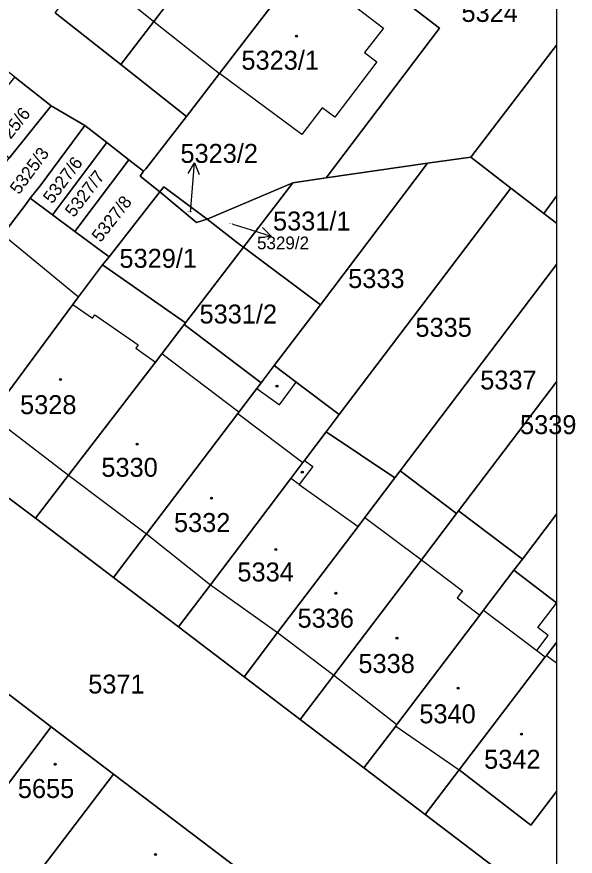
# Model space of a CAD drawing. Extents: x -596233 to -595156, y -1161235 to -1159375.
# Drawn here: x -595206.6 to -595156.6, y -1160750.5 to -1160675.3 of the extents above; entities that cross this region are included whole.
import ezdxf

# ---------------------------------------------------------------- set-up
doc = ezdxf.new("R2010")
doc.units = 0
for name, color, linetype in [('KN_CAR_KR', 7, 'Continuous'), ('KN_KULTURY', 7, 'Continuous'), ('KN_PARC_CIS_POM', 7, 'Continuous'), ('KN_PARC_CIS_POZ', 7, 'Continuous'), ('KN_PARC_CIS_STAV', 7, 'Continuous'), ('KN_PARC_PLOCHA', 7, 'Continuous'), ('PARC_C_SIPKA', 7, 'Continuous'), ('parcely_l', 7, 'Continuous')]:
    doc.layers.add(name, color=color, linetype=linetype)

msp = doc.modelspace()

# ---------------------------------------------------------------- linework, layer by layer
at = {"layer": 'KN_CAR_KR'}
for points in [[(-595200.17, -1160671.02), (-595194.34, -1160675.74)], [(-595176.14, -1160674.52), (-595173.75, -1160676.33)], [(-595194.34, -1160675.74), (-595188.44, -1160680.39)], [(-595173.75, -1160676.33), (-595175.46, -1160678.52)], [(-595175.46, -1160678.52), (-595174.34, -1160679.37)], [(-595174.34, -1160679.37), (-595178.12, -1160684.32)], [(-595181.07, -1160685.86), (-595188.44, -1160680.39)], [(-595179.24, -1160683.47), (-595181.07, -1160685.86)], [(-595178.12, -1160684.32), (-595179.24, -1160683.47)], [(-595207.87, -1160694.82), (-595201.1, -1160700.42)], [(-595201.6, -1160701.09), (-595199.84, -1160702.31)], [(-595199.84, -1160702.31), (-595199.63, -1160702.01)], [(-595199.63, -1160702.01), (-595195.75, -1160704.71)], [(-595195.75, -1160704.71), (-595195.96, -1160705.02)], [(-595195.96, -1160705.02), (-595194.2, -1160706.25)], [(-595186.72, -1160710.74), (-595193.64, -1160705.51)], [(-595185.12, -1160708.62), (-595183.08, -1160710.08)], [(-595183.08, -1160710.08), (-595181.57, -1160708.06)], [(-595186.82, -1160710.87), (-595180.97, -1160715.25)], [(-595209, -1160711.03), (-595201.98, -1160716.38)], [(-595180.83, -1160715.07), (-595180.1, -1160715.62)], [(-595180.1, -1160715.62), (-595181.31, -1160717.23)], [(-595201.98, -1160716.38), (-595195, -1160721.65)], [(-595181.31, -1160717.23), (-595182.06, -1160716.7)], [(-595181.31, -1160717.23), (-595176.03, -1160720.98)], [(-595175.43, -1160720.18), (-595170.35, -1160723.97)], [(-595195, -1160721.65), (-595189.27, -1160726.2)], [(-595170.35, -1160723.97), (-595166.66, -1160726.75)], [(-595189.27, -1160726.2), (-595183.25, -1160730.49)], [(-595166.66, -1160726.75), (-595167.14, -1160727.39)], [(-595167.14, -1160727.39), (-595165.1, -1160728.93)], [(-595159.9, -1160730.04), (-595158.2304, -1160727.8567)], [(-595164.77, -1160728.49), (-595160.01, -1160732.09)], [(-595183.25, -1160730.49), (-595178.19, -1160734.3)], [(-595158.98, -1160730.74), (-595159.9, -1160730.04)], [(-595160.01, -1160732.09), (-595158.98, -1160730.74)], [(-595160.01, -1160732.09), (-595159.26, -1160732.67)], [(-595159.12, -1160732.53), (-595158.2304, -1160733.2072)], [(-595178.19, -1160734.3), (-595172.54, -1160738.72)], [(-595172.65, -1160738.86), (-595166.95, -1160742.8)]]:
    msp.add_lwpolyline(points, dxfattribs=at)
at = {"layer": 'KN_KULTURY'}
for centre, radius in [((-595181.54, -1160677.05), 0.09), ((-595181.54, -1160677.05), 0.0398), ((-595202.72, -1160707.81), 0.09), ((-595202.72, -1160707.81), 0.0398), ((-595183.3, -1160708.42), 0.09), ((-595183.3, -1160708.42), 0.0398), ((-595195.84, -1160713.62), 0.09), ((-595195.84, -1160713.62), 0.0398), ((-595181.03, -1160716.12), 0.09), ((-595181.03, -1160716.12), 0.0398), ((-595189.17, -1160718.45), 0.09), ((-595189.17, -1160718.45), 0.0398), ((-595183.4, -1160723.05), 0.09), ((-595183.4, -1160723.05), 0.0398), ((-595178.02, -1160726.97), 0.09), ((-595178.02, -1160726.97), 0.0398), ((-595172.54, -1160730.98), 0.09), ((-595172.54, -1160730.98), 0.0398), ((-595167.06, -1160735.48), 0.09), ((-595167.06, -1160735.48), 0.0398), ((-595161.38, -1160739.6), 0.09), ((-595161.38, -1160739.6), 0.0398), ((-595203.18, -1160742.29), 0.09), ((-595203.18, -1160742.29), 0.0398), ((-595194.2, -1160750.37), 0.09), ((-595194.2, -1160750.37), 0.0398)]:
    msp.add_circle(centre, radius, dxfattribs=at)
at = {"layer": 'KN_PARC_PLOCHA'}
for points in [[(-595182.63, -1160652.5), (-595178.65, -1160655.23), (-595186.99, -1160666.14), (-595194.34, -1160675.74), (-595197.29, -1160679.6), (-595203.18, -1160674.96), (-595200.17, -1160671.02), (-595193.69, -1160662.53), (-595192.89, -1160661.49), (-595184.86, -1160650.96)], [(-595176.83, -1160656.49), (-595172.44, -1160659.51), (-595179.19, -1160668.32), (-595181.08, -1160670.78), (-595188.44, -1160680.39), (-595191.4, -1160684.25), (-595197.29, -1160679.6), (-595194.34, -1160675.74), (-595186.99, -1160666.14), (-595178.65, -1160655.23)], [(-595171.03, -1160660.48), (-595165.29, -1160664.45), (-595159.56, -1160668.44), (-595158.2304, -1160669.4189), (-595158.2304, -1160677.8508), (-595165.93, -1160687.9), (-595169.8, -1160688.43), (-595178.9, -1160689.76), (-595168.72, -1160676.35), (-595179.19, -1160668.32), (-595172.44, -1160659.51)], [(-595178.9, -1160689.76), (-595181.88, -1160690.2), (-595189.56, -1160693.44), (-595193.46, -1160690.56), (-595193.8, -1160691), (-595195.58, -1160689.61), (-595195.27, -1160689.16), (-595195.07, -1160688.94), (-595191.4, -1160684.25), (-595188.44, -1160680.39), (-595181.08, -1160670.78), (-595179.19, -1160668.32), (-595168.72, -1160676.35)], [(-595158.2304, -1160691.4031), (-595159.36, -1160692.95), (-595162.34, -1160690.66), (-595165.93, -1160687.9), (-595158.2304, -1160677.8508)], [(-595203.56, -1160683.29), (-595207.32, -1160688), (-595210.56, -1160685.42), (-595206.82, -1160680.72)], [(-595200.53, -1160685.05), (-595204.55, -1160690.46), (-595205.43, -1160691.58), (-595205.75, -1160692.04), (-595207.67, -1160694.56), (-595210.65, -1160692.19), (-595207.32, -1160688), (-595203.56, -1160683.29)], [(-595198.56, -1160686.59), (-595203.43, -1160693.07), (-595205.43, -1160691.58), (-595204.55, -1160690.46), (-595200.53, -1160685.05)], [(-595196.58, -1160688.13), (-595201.42, -1160694.56), (-595203.43, -1160693.07), (-595198.56, -1160686.59)], [(-595195.27, -1160689.16), (-595195.58, -1160689.61), (-595193.8, -1160691), (-595198.36, -1160696.84), (-595201.42, -1160694.56), (-595196.58, -1160688.13)], [(-595162.34, -1160690.66), (-595177.72, -1160710.96), (-595181.57, -1160708.06), (-595183.56, -1160706.57), (-595179.41, -1160701.14), (-595169.8, -1160688.43), (-595165.93, -1160687.9)], [(-595179.41, -1160701.14), (-595186.3, -1160695.96), (-595181.88, -1160690.2), (-595178.9, -1160689.76), (-595169.8, -1160688.43)], [(-595189.56, -1160693.44), (-595190.51, -1160693.75), (-595193.8, -1160691), (-595193.46, -1160690.56)], [(-595186.3, -1160695.96), (-595186.56, -1160695.77), (-595189.56, -1160693.44), (-595181.88, -1160690.2)], [(-595189.56, -1160693.44), (-595186.56, -1160695.77), (-595186.3, -1160695.96), (-595191.5, -1160702.73), (-595198.95, -1160697.54), (-595198.36, -1160696.84), (-595193.8, -1160691), (-595190.51, -1160693.75)], [(-595159.36, -1160692.95), (-595158.2304, -1160693.8186), (-595158.2304, -1160697.5129), (-595172.26, -1160716), (-595172.74, -1160716.64), (-595178.89, -1160712.51), (-595177.72, -1160710.96), (-595162.34, -1160690.66)], [(-595158.2304, -1160693.8186), (-595159.36, -1160692.95), (-595158.2304, -1160691.4031)], [(-595203.43, -1160693.07), (-595201.42, -1160694.56), (-595198.36, -1160696.84), (-595198.95, -1160697.54), (-595201.1, -1160700.42), (-595201.6, -1160701.09), (-595209, -1160711.03), (-595211.93, -1160714.96), (-595219.08, -1160709.54), (-595216.1, -1160705.62), (-595207.87, -1160694.82), (-595207.67, -1160694.56), (-595205.75, -1160692.04), (-595205.43, -1160691.58)], [(-595179.41, -1160701.14), (-595183.56, -1160706.57), (-595184.73, -1160708.11), (-595191.63, -1160702.9), (-595191.5, -1160702.73), (-595186.3, -1160695.96)], [(-595191.5, -1160702.73), (-595191.63, -1160702.9), (-595193.64, -1160705.51), (-595194.2, -1160706.25), (-595201.98, -1160716.38), (-595204.95, -1160720.25), (-595208.57, -1160717.56), (-595211.93, -1160714.96), (-595209, -1160711.03), (-595201.6, -1160701.09), (-595201.1, -1160700.42), (-595198.95, -1160697.54)], [(-595158.2304, -1160708.0375), (-595167.02, -1160719.59), (-595167.2, -1160719.83), (-595172.26, -1160716), (-595158.2304, -1160697.5129)], [(-595184.73, -1160708.11), (-595185.12, -1160708.62), (-595186.72, -1160710.74), (-595186.82, -1160710.87), (-595195, -1160721.65), (-595197.96, -1160725.55), (-595204.95, -1160720.25), (-595201.98, -1160716.38), (-595194.2, -1160706.25), (-595193.64, -1160705.51), (-595191.63, -1160702.9)], [(-595177.72, -1160710.96), (-595178.89, -1160712.51), (-595180.83, -1160715.07), (-595180.97, -1160715.25), (-595182.06, -1160716.7), (-595189.27, -1160726.2), (-595192.13, -1160729.98), (-595197.96, -1160725.55), (-595195, -1160721.65), (-595186.82, -1160710.87), (-595186.72, -1160710.74), (-595185.12, -1160708.62), (-595184.73, -1160708.11), (-595183.56, -1160706.57), (-595181.57, -1160708.06)], [(-595158.2304, -1160719.8816), (-595161.29, -1160723.91), (-595167.02, -1160719.59), (-595158.2304, -1160708.0375)], [(-595172.74, -1160716.64), (-595175.43, -1160720.18), (-595176.03, -1160720.98), (-595183.25, -1160730.49), (-595186.25, -1160734.45), (-595192.13, -1160729.98), (-595189.27, -1160726.2), (-595182.06, -1160716.7), (-595180.97, -1160715.25), (-595180.83, -1160715.07), (-595178.89, -1160712.51)], [(-595167.2, -1160719.83), (-595170.35, -1160723.97), (-595178.19, -1160734.3), (-595181.22, -1160738.28), (-595186.25, -1160734.45), (-595183.25, -1160730.49), (-595176.03, -1160720.98), (-595175.43, -1160720.18), (-595172.74, -1160716.64), (-595172.26, -1160716)], [(-595161.29, -1160723.91), (-595162.05, -1160724.91), (-595164.77, -1160728.49), (-595165.1, -1160728.93), (-595172.54, -1160738.72), (-595172.65, -1160738.86), (-595175.5, -1160742.62), (-595181.22, -1160738.28), (-595178.19, -1160734.3), (-595170.35, -1160723.97), (-595167.2, -1160719.83), (-595167.02, -1160719.59)], [(-595158.2304, -1160727.8145), (-595162.05, -1160724.91), (-595161.29, -1160723.91), (-595158.2304, -1160719.8816)], [(-595158.2304, -1160727.8145), (-595158.2304, -1160731.367), (-595159.12, -1160732.53), (-595159.26, -1160732.67), (-595166.95, -1160742.8), (-595170, -1160746.8), (-595175.5, -1160742.62), (-595172.65, -1160738.86), (-595172.54, -1160738.72), (-595165.1, -1160728.93), (-595164.77, -1160728.49), (-595162.05, -1160724.91)], [(-595158.2304, -1160744.7223), (-595160.53, -1160747.74), (-595166.95, -1160742.8), (-595159.26, -1160732.67), (-595159.12, -1160732.53), (-595158.2304, -1160731.367)], [(-595203.54, -1160738.93), (-595210.67, -1160748.33), (-595210.75, -1160748.43), (-595211.9, -1160749.94), (-595219.85, -1160743.9), (-595218.63, -1160742.28), (-595218.31, -1160741.85), (-595211.5, -1160732.88)], [(-595197.97, -1160743.16), (-595204.83, -1160752.2), (-595205.28, -1160752.8), (-595206.92, -1160754.97), (-595212.39, -1160750.59), (-595211.9, -1160749.94), (-595210.75, -1160748.43), (-595210.67, -1160748.33), (-595203.54, -1160738.93)], [(-595183.97, -1160753.79), (-595190.82, -1160762.77), (-595198.45, -1160757.01), (-595204.83, -1160752.2), (-595197.97, -1160743.16)], [(-595158.2304, -1160744.7223), (-595158.2304, -1160751.2615), (-595160.39, -1160754.1), (-595170, -1160746.8), (-595166.95, -1160742.8), (-595160.53, -1160747.74)]]:
    msp.add_lwpolyline(points, close=True, dxfattribs=at)
for points in [[(-595183.97, -1160753.79), (-595197.97, -1160743.16), (-595203.54, -1160738.93), (-595211.5, -1160732.88), (-595217.07, -1160728.64), (-595222.68, -1160724.4), (-595231.9, -1160717.41), (-595239.73, -1160711.43), (-595241.13, -1160710.33), (-595250.99, -1160702.85), (-595256.78, -1160698.47), (-595260.55, -1160695.6), (-595268.63, -1160689.46), (-595274.21, -1160685.24), (-595277.62, -1160682.64), (-595288.06, -1160659.62)], [(-595261.16, -1160675.27), (-595251.23, -1160684.93), (-595242.58, -1160691.53), (-595234.81, -1160697.18), (-595219.08, -1160709.54), (-595211.93, -1160714.96), (-595208.57, -1160717.56), (-595204.95, -1160720.25), (-595197.96, -1160725.55), (-595192.13, -1160729.98), (-595186.25, -1160734.45), (-595181.22, -1160738.28), (-595175.5, -1160742.62), (-595170, -1160746.8), (-595160.39, -1160754.1)], [(-595203.18, -1160674.96), (-595197.29, -1160679.6), (-595191.4, -1160684.25), (-595195.07, -1160688.94), (-595195.27, -1160689.16), (-595196.58, -1160688.13), (-595198.56, -1160686.59), (-595200.53, -1160685.05), (-595203.56, -1160683.29), (-595206.82, -1160680.72), (-595210.19, -1160678.05), (-595213.49, -1160675.37), (-595214.77, -1160675.14)]]:
    msp.add_lwpolyline(points, dxfattribs=at)
at = {"layer": 'PARC_C_SIPKA'}
for points in [[(-595191.2656, -1160689.366), (-595190.6859, -1160688.4099), (-595190.2689, -1160689.4473)], [(-595191.05, -1160692.82), (-595190.93, -1160691.4), (-595190.6859, -1160688.4099)], [(-595187.29, -1160693.89), (-595186.67, -1160694.08), (-595183.8071, -1160694.9767)], [(-595184.612, -1160694.2007), (-595183.8071, -1160694.9767), (-595184.9109, -1160695.1549)]]:
    msp.add_lwpolyline(points, dxfattribs=at)
at = {"layer": 'parcely_l'}
for points in [[(-595197.29, -1160679.6), (-595194.34, -1160675.74), (-595186.99, -1160666.14), (-595178.65, -1160655.23)], [(-595191.4, -1160684.25), (-595188.44, -1160680.39), (-595181.08, -1160670.78), (-595179.19, -1160668.32)], [(-595179.19, -1160668.32), (-595168.72, -1160676.35), (-595178.9, -1160689.76)], [(-595158.2304, -1160669.4189), (-595158.2304, -1160677.8508)], [(-595197.29, -1160679.6), (-595203.18, -1160674.96)], [(-595165.93, -1160687.9), (-595158.2304, -1160677.8508)], [(-595158.2304, -1160677.8508), (-595158.2304, -1160691.4031)], [(-595191.4, -1160684.25), (-595197.29, -1160679.6)], [(-595206.82, -1160680.72), (-595203.56, -1160683.29)], [(-595207.32, -1160688), (-595203.56, -1160683.29)], [(-595203.56, -1160683.29), (-595200.53, -1160685.05)], [(-595195.27, -1160689.16), (-595195.07, -1160688.94), (-595191.4, -1160684.25)], [(-595205.43, -1160691.58), (-595204.55, -1160690.46), (-595200.53, -1160685.05)], [(-595200.53, -1160685.05), (-595198.56, -1160686.59)], [(-595198.56, -1160686.59), (-595203.43, -1160693.07)], [(-595198.56, -1160686.59), (-595196.58, -1160688.13)], [(-595201.42, -1160694.56), (-595196.58, -1160688.13)], [(-595196.58, -1160688.13), (-595195.27, -1160689.16)], [(-595169.8, -1160688.43), (-595165.93, -1160687.9)], [(-595165.93, -1160687.9), (-595162.34, -1160690.66)], [(-595179.41, -1160701.14), (-595169.8, -1160688.43)], [(-595178.9, -1160689.76), (-595169.8, -1160688.43)], [(-595193.8, -1160691), (-595195.58, -1160689.61), (-595195.27, -1160689.16)], [(-595178.9, -1160689.76), (-595181.88, -1160690.2)], [(-595193.8, -1160691), (-595193.46, -1160690.56), (-595189.56, -1160693.44)], [(-595181.88, -1160690.2), (-595189.56, -1160693.44)], [(-595186.3, -1160695.96), (-595181.88, -1160690.2)], [(-595198.36, -1160696.84), (-595193.8, -1160691)], [(-595189.56, -1160693.44), (-595190.51, -1160693.75), (-595193.8, -1160691)], [(-595162.34, -1160690.66), (-595177.72, -1160710.96)], [(-595162.34, -1160690.66), (-595159.36, -1160692.95)], [(-595159.36, -1160692.95), (-595158.2304, -1160691.4031)], [(-595158.2304, -1160691.4031), (-595158.2304, -1160693.8186)], [(-595207.67, -1160694.56), (-595205.75, -1160692.04), (-595205.43, -1160691.58)], [(-595203.43, -1160693.07), (-595205.43, -1160691.58)], [(-595203.43, -1160693.07), (-595201.42, -1160694.56)], [(-595189.56, -1160693.44), (-595186.56, -1160695.77), (-595186.3, -1160695.96)], [(-595159.36, -1160692.95), (-595158.2304, -1160693.8186)], [(-595158.2304, -1160693.8186), (-595158.2304, -1160697.5129)], [(-595198.36, -1160696.84), (-595201.42, -1160694.56)], [(-595186.3, -1160695.96), (-595191.5, -1160702.73)], [(-595179.41, -1160701.14), (-595186.3, -1160695.96)], [(-595198.95, -1160697.54), (-595198.36, -1160696.84)], [(-595211.93, -1160714.96), (-595209, -1160711.03), (-595201.6, -1160701.09), (-595201.1, -1160700.42), (-595198.95, -1160697.54)], [(-595198.95, -1160697.54), (-595191.5, -1160702.73)], [(-595158.2304, -1160697.5129), (-595172.26, -1160716)], [(-595158.2304, -1160697.5129), (-595158.2304, -1160708.0375)], [(-595183.56, -1160706.57), (-595179.41, -1160701.14)], [(-595191.63, -1160702.9), (-595193.64, -1160705.51), (-595194.2, -1160706.25), (-595201.98, -1160716.38), (-595204.95, -1160720.25)], [(-595191.5, -1160702.73), (-595191.63, -1160702.9)], [(-595191.63, -1160702.9), (-595184.73, -1160708.11)], [(-595184.73, -1160708.11), (-595183.56, -1160706.57)], [(-595177.72, -1160710.96), (-595181.57, -1160708.06), (-595183.56, -1160706.57)], [(-595197.96, -1160725.55), (-595195, -1160721.65), (-595186.82, -1160710.87), (-595186.72, -1160710.74), (-595185.12, -1160708.62), (-595184.73, -1160708.11)], [(-595158.2304, -1160708.0375), (-595167.02, -1160719.59)], [(-595158.2304, -1160708.0375), (-595158.2304, -1160719.8816)], [(-595178.89, -1160712.51), (-595177.72, -1160710.96)], [(-595192.13, -1160729.98), (-595189.27, -1160726.2), (-595182.06, -1160716.7), (-595180.97, -1160715.25), (-595180.83, -1160715.07), (-595178.89, -1160712.51)], [(-595172.74, -1160716.64), (-595178.89, -1160712.51)], [(-595204.95, -1160720.25), (-595208.57, -1160717.56), (-595211.93, -1160714.96)], [(-595172.26, -1160716), (-595172.74, -1160716.64)], [(-595167.2, -1160719.83), (-595172.26, -1160716)], [(-595172.74, -1160716.64), (-595175.43, -1160720.18), (-595176.03, -1160720.98), (-595183.25, -1160730.49), (-595186.25, -1160734.45)], [(-595167.2, -1160719.83), (-595170.35, -1160723.97), (-595178.19, -1160734.3), (-595181.22, -1160738.28)], [(-595167.02, -1160719.59), (-595167.2, -1160719.83)], [(-595167.02, -1160719.59), (-595161.29, -1160723.91)], [(-595161.29, -1160723.91), (-595158.2304, -1160719.8816)], [(-595158.2304, -1160719.8816), (-595158.2304, -1160727.8145)], [(-595197.96, -1160725.55), (-595204.95, -1160720.25)], [(-595162.05, -1160724.91), (-595161.29, -1160723.91)], [(-595175.5, -1160742.62), (-595172.65, -1160738.86), (-595172.54, -1160738.72), (-595165.1, -1160728.93), (-595164.77, -1160728.49), (-595162.05, -1160724.91)], [(-595158.2304, -1160727.8145), (-595162.05, -1160724.91)], [(-595192.13, -1160729.98), (-595197.96, -1160725.55)], [(-595158.2304, -1160727.8145), (-595158.2304, -1160731.367)], [(-595186.25, -1160734.45), (-595192.13, -1160729.98)], [(-595158.2304, -1160731.367), (-595159.12, -1160732.53), (-595159.26, -1160732.67), (-595166.95, -1160742.8)], [(-595158.2304, -1160731.367), (-595158.2304, -1160744.7223)], [(-595211.5, -1160732.88), (-595203.54, -1160738.93)], [(-595181.22, -1160738.28), (-595186.25, -1160734.45)], [(-595175.5, -1160742.62), (-595181.22, -1160738.28)], [(-595203.54, -1160738.93), (-595210.67, -1160748.33), (-595210.75, -1160748.43), (-595211.9, -1160749.94)], [(-595203.54, -1160738.93), (-595197.97, -1160743.16)], [(-595204.83, -1160752.2), (-595197.97, -1160743.16)], [(-595197.97, -1160743.16), (-595183.97, -1160753.79)], [(-595170, -1160746.8), (-595175.5, -1160742.62)], [(-595170, -1160746.8), (-595166.95, -1160742.8)], [(-595166.95, -1160742.8), (-595160.53, -1160747.74), (-595158.2304, -1160744.7223)], [(-595158.2304, -1160744.7223), (-595158.2304, -1160751.2615)], [(-595160.39, -1160754.1), (-595170, -1160746.8)]]:
    msp.add_lwpolyline(points, dxfattribs=at)

# ---------------------------------------------------------------- texts
at = {"layer": 'KN_PARC_CIS_POM'}
for s, p in [('5323/2', (-595191.3333, -1160692.82)), ('5329/2', (-595187.5733, -1160693.89))]:
    msp.add_text(s, height=0.1, dxfattribs=at).set_placement(p)
at = {"layer": 'KN_PARC_CIS_POZ'}
for s, height, p in [('5324', 1.7, (-595166.7566, -1160675.78)), ('5323/2', 1.7, (-595191.9566, -1160688.41)), ('5331/1', 1.7, (-595183.6566, -1160694.47)), ('5329/2', 1.14, (-595185.09, -1160696.15)), ('5329/1', 1.7, (-595197.4266, -1160697.81)), ('5333', 1.7, (-595176.9166, -1160699.62)), ('5331/2', 1.7, (-595190.2466, -1160702.8)), ('5335', 1.7, (-595170.8866, -1160703.99)), ('5337', 1.7, (-595165.0766, -1160708.71)), ('5339', 1.7, (-595161.5068, -1160712.71)), ('5371', 1.7, (-595200.2266, -1160735.95))]:
    msp.add_text(s, height=height, dxfattribs=at).set_placement(p)
for s, rotation, p in [('5325/6', 51.760911, (-595208.2292, -1160687.6769)), ('5325/3', 53.702391, (-595206.4321, -1160691.3132)), ('5327/6', 53.07046, (-595203.4607, -1160692.142)), ('5327/7', 52.668385, (-595201.5087, -1160693.3583)), ('5327/8', 51.951925, (-595199.1207, -1160695.5936))]:
    msp.add_text(s, height=1.14, rotation=rotation, dxfattribs=at).set_placement(p)
at = {"layer": 'KN_PARC_CIS_STAV'}
for s, p in [('5323/1', (-595186.4866, -1160680.06)), ('5328', (-595206.3366, -1160710.92)), ('5330', (-595199.0466, -1160716.53)), ('5332', (-595192.5366, -1160721.48)), ('5334', (-595186.8466, -1160725.91)), ('5336', (-595181.4566, -1160730.05)), ('5338', (-595175.9966, -1160734.11)), ('5340', (-595170.5366, -1160738.62)), ('5342', (-595164.7266, -1160742.69)), ('5655', (-595206.5366, -1160745.31))]:
    msp.add_text(s, height=1.7, dxfattribs=at).set_placement(p)

doc.saveas('drawing.dxf')
